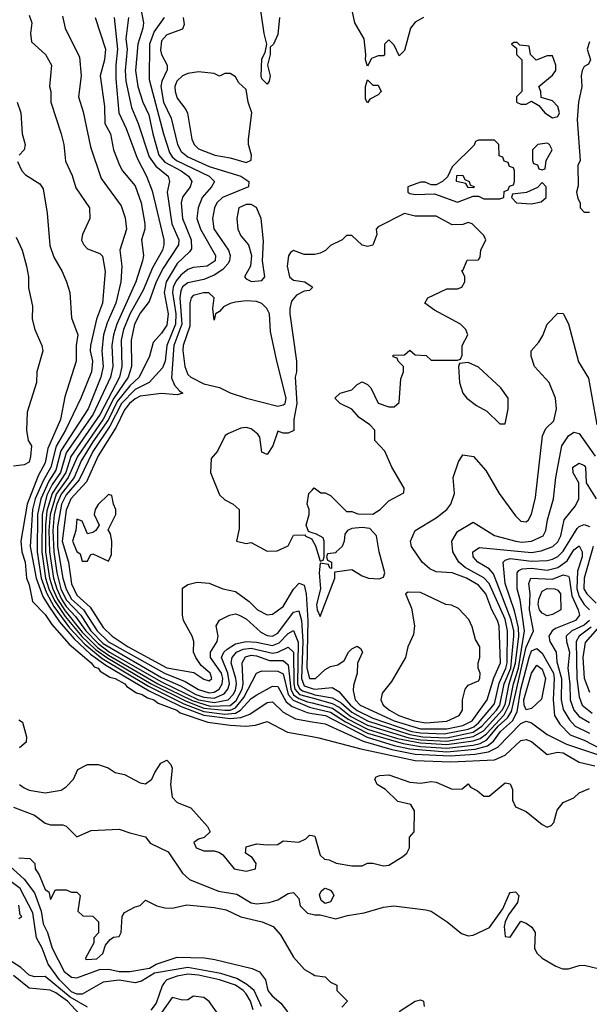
# Model space of a CAD drawing. Header units: inches. Extents: x 2348341 to 2479810, y 460419 to 613669.
# Tile 549 of 656: x 2428894 to 2431049, y 551538 to 555262. Entities that reach past the tile are written whole.
import ezdxf

# ---------------------------------------------------------------- set-up
doc = ezdxf.new("R2010")
doc.units = ezdxf.units.IN
doc.header["$MEASUREMENT"] = 0
doc.layers.add('C4525', color=7, linetype='Continuous')
doc.layers.add('C4535', color=7, linetype='Continuous')

msp = doc.modelspace()

# ---------------------------------------------------------------- linework, layer by layer
at = {"layer": 'C4525', "color": 2}
for points, elevation in [([(2429877.3, 555270), (2429870, 555206), (2429854, 555170), (2429842, 555158), (2429842, 555130), (2429831.3, 555090), (2429841, 555050), (2429838, 555030), (2429830, 555018), (2429810, 555038), (2429807, 555050), (2429810, 555114), (2429822, 555138), (2429829, 555170), (2429819, 555210), (2429798.4, 555350)], 74), ([(2429347.4, 555330), (2429361.7, 555250), (2429359.6, 555230), (2429340.8, 555170), (2429331.3, 555070), (2429340.8, 555010), (2429360.2, 554950), (2429382.2, 554902.2), (2429396.9, 554830), (2429420.7, 554750), (2429443.2, 554723.2), (2429504.9, 554690), (2429532.2, 554670), (2429544.4, 554650), (2429539.3, 554630), (2429509.1, 554590.9), (2429504, 554570), (2429509.1, 554510), (2429542.7, 554430), (2429544.2, 554395.8), (2429536.5, 554383.5), (2429490, 554340.5), (2429447.5, 554270), (2429440.2, 554230), (2429455, 554150), (2429450, 554107), (2429430, 554076), (2429399.1, 554040.9), (2429384.9, 553990), (2429345.2, 553910), (2429310, 553876.8), (2429262.2, 553817.8), (2429229.6, 553750), (2429170, 553665.5), (2429126.6, 553593.4), (2429099.3, 553530), (2429050, 553467.1), (2429034.4, 553430), (2429024.5, 553390), (2429018.5, 553330), (2429022.2, 553250), (2429033.8, 553170), (2429049.7, 553110), (2429070, 553067.5), (2429124.7, 553010), (2429163.3, 552950), (2429210, 552903.1), (2429430, 552774.7), (2429502.2, 552742.2), (2429560.2, 552710), (2429590, 552699.4), (2429630, 552696.1), (2429667.5, 552712.5), (2429681, 552730), (2429687.2, 552750), (2429681.3, 552790), (2429656.8, 552850), (2429666, 552870), (2429678.3, 552881.7), (2429710, 552902), (2429750, 552910.2), (2429790, 552908.3), (2429850, 552895.5), (2429875.3, 552904.7), (2429910, 552940.9), (2429930, 552952.2), (2429947.7, 552907.7), (2429944.7, 552750), (2429952.4, 552732.4), (2429963.6, 552723.6), (2430000, 552712)], 66), ([(2428930, 555278.8), (2428939.1, 555250), (2428934, 555210), (2428938.8, 555178.8), (2428991.3, 555130), (2429014, 555090), (2429006, 555010), (2429011, 554990), (2429011, 554950), (2429050.7, 554830), (2429060.5, 554790), (2429067.5, 554727.5), (2429092.5, 554672.5), (2429106.6, 554626.6), (2429157.3, 554550), (2429158.8, 554510), (2429131, 554450), (2429128.1, 554428.1), (2429136, 554410), (2429150, 554396), (2429197.3, 554377.3), (2429207.1, 554367.1), (2429216.5, 554310), (2429207.4, 554190), (2429184.7, 554130), (2429161.3, 554030), (2429160.2, 554010), (2429169, 553970), (2429164.9, 553930), (2429124.9, 553830), (2429066.7, 553710), (2429031.5, 553648.5), (2429011.3, 553570), (2428982.2, 553517.8), (2428952.3, 553450), (2428942.5, 553410), (2428932.9, 553270), (2428955.7, 553150), (2428980.8, 553080.8), (2429003.5, 553043.5), (2429044, 552984), (2429099.9, 552919.9), (2429162, 552862), (2429220.1, 552820.1), (2429384.1, 552724.1), (2429504.1, 552664.1), (2429590, 552631.9), (2429690, 552618.5), (2429730, 552622.6), (2429764.6, 552635.4), (2429830, 552678.9), (2429850, 552682), (2429890, 552642.6), (2429937.4, 552617.4), (2430000, 552607)], 46), ([(2429055.6, 555275.6), (2429066, 555230), (2429119.9, 555119.9), (2429126.7, 555050), (2429116.3, 554970), (2429134, 554914), (2429161.7, 554781.7), (2429201.7, 554661.7), (2429277.6, 554557.6), (2429293, 554513), (2429298, 554470), (2429272.4, 554390), (2429279.5, 554330), (2429276.5, 554270), (2429258, 554190), (2429224.4, 554115.6), (2429211.1, 554070), (2429203.9, 554010), (2429209.3, 553950), (2429201.1, 553910), (2429152.7, 553790), (2429049.2, 553630.8), (2429030, 553558.3), (2429003.5, 553516.5), (2428973.3, 553450), (2428960.8, 553390), (2428959.6, 553250), (2428975.2, 553150), (2428994.5, 553094.5), (2429022.8, 553042.8), (2429082.2, 552962.2), (2429140.3, 552900.3), (2429206, 552846), (2429381.4, 552741.4), (2429514.9, 552674.9), (2429590, 552646.1), (2429670, 552636), (2429710, 552639.1), (2429729.6, 552650.4), (2429770, 552694.9), (2429791.5, 552708.5), (2429850, 552741.1), (2429870, 552740.3), (2429901.8, 552681.8), (2429924.3, 552664.3), (2429981.2, 552641.2), (2430000, 552638.2)], 50), ([(2429178.8, 555270), (2429218, 555150), (2429214.6, 555110), (2429198.4, 555050), (2429214, 554934), (2429215.8, 554870), (2429237.1, 554830), (2429248.2, 554770), (2429271.8, 554711.8), (2429283, 554690), (2429330, 554633.4), (2429353.4, 554570), (2429367, 554490), (2429366.7, 554470), (2429354.4, 554430), (2429362, 554370), (2429358.9, 554350), (2429333.4, 554270), (2429261.5, 554110), (2429248.4, 554070), (2429242.3, 554030), (2429245.6, 553950), (2429237.1, 553910), (2429172.2, 553770), (2429070, 553623.9), (2429048.5, 553550), (2429016, 553504), (2428996.8, 553463.2), (2428978.1, 553390), (2428977.1, 553250), (2428991.9, 553150), (2429003.5, 553110), (2429025.1, 553065.1), (2429065.3, 553005.3), (2429128.6, 552928.6), (2429180.2, 552880.2), (2429227, 552847), (2429390.8, 552750), (2429524, 552684), (2429590, 552658.7), (2429670, 552650.1), (2429690, 552651), (2429710, 552659.1), (2429741.7, 552698.3), (2429790, 552790.6), (2429810, 552799.3), (2429870, 552798), (2429890, 552788.5), (2429910.1, 552710.1), (2429927.9, 552687.9), (2429990, 552661.4), (2430000, 552659.1)], 54), ([(2429251.6, 555270), (2429263.5, 555150), (2429257.1, 555090), (2429258, 555038), (2429268.8, 554910), (2429296.9, 554850), (2429338, 554738), (2429374, 554670), (2429394.9, 554614.9), (2429438.7, 554430), (2429439.5, 554410), (2429434, 554390), (2429396.3, 554323.7), (2429360.3, 554239.7), (2429310, 554148), (2429287, 554090), (2429277.4, 554050), (2429280.2, 553950), (2429271, 553910), (2429198.6, 553770), (2429087.6, 553610), (2429068.6, 553550), (2429016.3, 553470), (2428996, 553404), (2428990.8, 553350), (2428991.9, 553250), (2429006.7, 553150), (2429018.8, 553110), (2429037, 553070), (2429065.9, 553025.9), (2429130, 552945.1), (2429187.9, 552887.9), (2429230, 552858.7), (2429416.1, 552750), (2429546.6, 552686.6), (2429614, 552666), (2429690, 552668.8), (2429713, 552687), (2429735, 552730), (2429739.6, 552750), (2429736, 552830), (2429748.1, 552851.9), (2429770, 552858), (2429790, 552856.6), (2429838.4, 552838.4), (2429890, 552838), (2429910, 552822.4), (2429919.9, 552730), (2429930, 552708.5), (2429950, 552694.7), (2429982.6, 552682.6), (2430000, 552678)], 58), ([(2429304.9, 555270), (2429295.5, 555190), (2429299.7, 555150), (2429292.9, 555070), (2429295, 555030), (2429317.3, 554930), (2429342.3, 554870), (2429383.9, 554743.9), (2429408.7, 554708.7), (2429454.9, 554670), (2429460.4, 554650), (2429451.7, 554610), (2429469.2, 554490), (2429495.2, 554430), (2429494, 554410), (2429437.1, 554322.9), (2429410.2, 554270), (2429383.7, 554196.3), (2429350, 554151.5), (2429328.3, 554110), (2429315.2, 554050), (2429317.2, 553950), (2429304.3, 553910), (2429249.4, 553830.6), (2429210, 553750.7), (2429111.9, 553610), (2429077.5, 553530), (2429032.2, 553467.8), (2429008.6, 553390), (2429004.1, 553330), (2429006.7, 553250), (2429021.8, 553150), (2429034, 553110), (2429051.7, 553070), (2429070, 553042.3), (2429105.2, 553005.2), (2429143.3, 552950), (2429190, 552902.2), (2429234, 552870), (2429430, 552757.7), (2429570, 552690.1), (2429630, 552679.3), (2429682.6, 552690), (2429701.8, 552710), (2429710, 552725.7), (2429714.4, 552750), (2429712, 552770), (2429694.4, 552830), (2429697.2, 552850), (2429714, 552870), (2429739.1, 552880.9), (2429770, 552885.4), (2429850, 552866.4), (2429870.5, 552869.5), (2429910, 552888.9), (2429929.3, 552869.3), (2429930.4, 552750), (2429935.3, 552730), (2429953, 552710), (2430000, 552697)], 62), ([(2429440.3, 555270), (2429402.9, 555217.1), (2429385.2, 555170), (2429383.6, 555036.4), (2429437.2, 554830), (2429460.4, 554760.4), (2429470, 554744), (2429487.2, 554730), (2429610.4, 554670), (2429630.5, 554650), (2429619.1, 554630), (2429584.6, 554590), (2429568.8, 554550), (2429563.6, 554510), (2429577.7, 554470), (2429634.9, 554370), (2429633.7, 554350), (2429602.8, 554330), (2429550, 554324.4), (2429530, 554316.9), (2429503.7, 554296.3), (2429485.5, 554274.5), (2429474, 554250), (2429472.2, 554230), (2429484.2, 554150), (2429483, 554110), (2429450.1, 554030), (2429443.5, 553970), (2429434.6, 553945.4), (2429383.7, 553890), (2429330, 553863.4), (2429278.4, 553810), (2429234.9, 553725.1), (2429170, 553628.6), (2429118.3, 553521.7), (2429070, 553464.4), (2429052.4, 553430), (2429036.4, 553343.6), (2429037.1, 553270), (2429057.2, 553150), (2429070, 553107.7), (2429090, 553070.2), (2429135.3, 553030), (2429187, 552950), (2429230, 552909.1), (2429442, 552790), (2429519.2, 552759.2), (2429570, 552728.9), (2429610, 552716.6), (2429630, 552719), (2429648.5, 552730), (2429660.2, 552750), (2429662.8, 552770), (2429657.8, 552790), (2429615.1, 552850), (2429615.1, 552870), (2429640.7, 552910), (2429644.5, 552930), (2429637.2, 552970), (2429649.5, 552990.5), (2429688, 553010), (2429710, 553014.4), (2429724.7, 553010), (2429750, 552995.8), (2429805.5, 552945.5), (2429830, 552933.4), (2429850, 552930.3), (2429870, 552942.3), (2429930, 553021.3), (2429950, 553026), (2429959.8, 552990), (2429965.1, 552910), (2429959.4, 552770), (2429970, 552743), (2430000, 552733)], 70), ([(2429512.4, 555270), (2429516.4, 555243.6), (2429510, 555226), (2429450, 555205.1), (2429430, 555182.7), (2429426.6, 555146.6), (2429430.3, 555130), (2429452.2, 555090), (2429452.1, 555072.1), (2429431.5, 555030), (2429427.3, 555010), (2429437.8, 554950), (2429466.7, 554890), (2429490.2, 554790), (2429504, 554764), (2429530, 554742.9), (2429610, 554706.8), (2429730.2, 554670.2), (2429760.7, 554650), (2429758.8, 554630), (2429660.5, 554590), (2429639.5, 554570), (2429630.3, 554550), (2429622.6, 554510), (2429628.6, 554471.4), (2429683.1, 554390), (2429690.3, 554370), (2429687.7, 554350), (2429681.2, 554338.8), (2429662.6, 554317.4), (2429630, 554295.3), (2429590, 554279.8), (2429530, 554267.3), (2429510, 554251.1), (2429503.4, 554236.6), (2429499.8, 554210), (2429506.7, 554110), (2429476.6, 554030), (2429467.7, 553907.7), (2429479.3, 553879.3), (2429498, 553858), (2429511.3, 553850), (2429490, 553843.7), (2429430, 553847.8), (2429350, 553837.8), (2429330, 553828.4), (2429309.2, 553810), (2429290, 553786.3), (2429258.6, 553721.4), (2429190, 553612.8), (2429145.8, 553514.2), (2429087.3, 553450), (2429070, 553406.6), (2429054.8, 553290), (2429078, 553210), (2429090, 553128), (2429110, 553085.8), (2429159.7, 553039.7), (2429210, 552963.6), (2429243.2, 552930), (2429303.6, 552890), (2429450, 552811), (2429552.5, 552792.5), (2429590, 552768.4), (2429610, 552762), (2429621.2, 552770), (2429614, 552790), (2429579.7, 552819.7), (2429559.5, 552850), (2429551.8, 552870), (2429552, 552910), (2429546.6, 552930), (2429514, 552990), (2429509.6, 553010), (2429510, 553112), (2429530, 553126), (2429565.6, 553134.4), (2429610.6, 553130.6), (2429662, 553110), (2429710, 553098.8), (2429761.7, 553061.7), (2429794, 553030), (2429830, 553010.7), (2429850, 553014), (2429890, 553043), (2429930, 553107.7), (2429950.5, 553130.5), (2429970, 553122.8), (2429978.2, 553090), (2429984, 552990), (2429980.2, 552810), (2429990, 552770.5), (2430000, 552770.3)], 74), ([(2428884, 554950), (2428898, 554910), (2428902.8, 554830), (2428914.8, 554790), (2428911, 554770), (2428891.3, 554750)], 42), ([(2428885.4, 554725.4), (2428902, 554690), (2428915.3, 554675.3), (2428970, 554641), (2428982, 554622), (2428997.3, 554530), (2429008.3, 554408.3), (2429023.4, 554363.4), (2429054.8, 554310), (2429071, 554270), (2429082.8, 554230), (2429090, 554134), (2429113.4, 554070), (2429107.3, 554030), (2429107.7, 553970), (2429063.9, 553836.1), (2429048, 553750), (2428999.6, 553640.4), (2428990, 553585.6), (2428963.4, 553536.6), (2428922, 553430), (2428897.6, 553290), (2428901.3, 553250), (2428914.2, 553210), (2428919.5, 553150), (2428930, 553124.7), (2428942, 553062), (2428990, 553012.7), (2429014.8, 552974.8), (2429080.4, 552900.4), (2429164.4, 552830), (2429174.9, 552814.9), (2429190.4, 552810), (2429197.6, 552797.6), (2429235.2, 552775.2), (2429255.5, 552770), (2429292, 552750), (2429299.5, 552739.5), (2429336, 552716), (2429357.3, 552710), (2429377.1, 552697.1), (2429400.7, 552690), (2429417.3, 552677.3), (2429487.7, 552650), (2429501, 552641), (2429605.7, 552605.7), (2429690, 552593.4), (2429749.8, 552590.2), (2429786.3, 552593.7), (2429830, 552608), (2429906.8, 552566.8), (2430000, 552550.3)], 42), ([(2428879.8, 554439.8), (2428902.8, 554390), (2428919.1, 554330), (2428927.3, 554290), (2428927.5, 554247.5), (2428942, 554178), (2428941, 554130), (2428951, 554090), (2428978, 554030), (2428981, 554010), (2428958.8, 553930), (2428957.3, 553890), (2428922.5, 553777.5), (2428918.8, 553710), (2428926, 553670), (2428938, 553650), (2428934.8, 553610), (2428930, 553588.7), (2428910, 553578), (2428870, 553574)], 38), ([(2430000, 554374), (2429970, 554374), (2429930, 554388.7), (2429918, 554382), (2429910.8, 554369.2), (2429905.5, 554330), (2429914.8, 554290), (2429930, 554277.3), (2429972, 554270), (2430000, 554251.3)], 78), ([(2430000, 554248), (2429990, 554238), (2429970, 554235.3), (2429940.4, 554219.6), (2429922.4, 554197.6), (2429916.3, 554170), (2429915.5, 554150), (2429941, 553970), (2429941, 553930), (2429936, 553910), (2429942, 553810), (2429931, 553750), (2429931.1, 553708.9), (2429910, 553698), (2429890, 553698), (2429870, 553706), (2429851.3, 553650), (2429830, 553618), (2429810, 553626), (2429802.7, 553682.7), (2429794.8, 553694.8), (2429770, 553714), (2429750, 553719.3), (2429730, 553717), (2429683.4, 553696.6), (2429671.3, 553690), (2429642, 553630), (2429618, 553602), (2429616, 553550), (2429650, 553464.7), (2429670, 553446), (2429702, 553430), (2429724.7, 553410), (2429723.6, 553336.4), (2429714, 553290), (2429750, 553281), (2429770, 553284.7), (2429830, 553252), (2429867.3, 553252.7), (2429910, 553272), (2429930, 553312), (2429974, 553314), (2429974, 553310), (2429998, 553298), (2430000, 553294.5)], 78), ([(2430000, 553321.6), (2429986, 553326), (2429978, 553350), (2429988.7, 553390), (2429988.7, 553410), (2429982, 553430), (2429988, 553470), (2430000, 553483.2)], 78), ([(2428890, 552614), (2428904.7, 552604.7), (2428918.8, 552550), (2428918, 552530), (2428892.4, 552507.6)], 38), ([(2428893, 552370), (2428910, 552356.4), (2428930, 552348.5), (2428990, 552338), (2429050, 552347.7), (2429070, 552360.7), (2429097.2, 552390), (2429113.6, 552426.4), (2429150, 552444.7), (2429190, 552444.7), (2429228, 552432), (2429255.3, 552415.3), (2429290, 552406.8), (2429350, 552376), (2429370, 552371.3), (2429394, 552390), (2429404.7, 552415.3), (2429428, 552450), (2429450, 552462), (2429465.4, 552445.4), (2429470.9, 552430.9), (2429464, 552370), (2429470, 552322), (2429490, 552301), (2429540.7, 552280.7), (2429604.7, 552210), (2429614, 552190), (2429591.6, 552168.4), (2429570, 552162), (2429552, 552150), (2429562, 552130), (2429590, 552118), (2429630, 552118), (2429650, 552112), (2429662.8, 552102.8), (2429704.7, 552050), (2429750, 552041), (2429786, 552050), (2429788, 552070), (2429772.9, 552092.9), (2429748, 552110), (2429750, 552134), (2429790, 552144.7), (2429830, 552140.7), (2429870, 552142.8), (2429890, 552156), (2429950, 552151), (2429976, 552164), (2429990, 552178), (2430000, 552176)], 38), ([(2428870, 552284), (2428950, 552253.4), (2428990, 552222.8), (2429010, 552217.3), (2429056.8, 552216.8), (2429070, 552211.3), (2429110, 552172), (2429164.7, 552195.3), (2429270, 552201), (2429310, 552186), (2429370, 552171.3), (2429387.5, 552147.5), (2429454.9, 552114.9), (2429510, 552034), (2429536, 552010), (2429645.5, 551965.5), (2429715.1, 551955.1), (2429770, 551921.3), (2429790, 551918.4), (2429837.1, 551922.9), (2429870, 551933), (2429910, 551957.3), (2429930, 551961), (2429950, 551938), (2429955.3, 551910), (2429982.9, 551882.9), (2430000, 551878.4)], 34), ([(2428830, 552084.9), (2428910.7, 552010.7), (2428950, 551959.5), (2428975, 551890), (2428982.6, 551842.6), (2428998.4, 551810), (2429016.5, 551750), (2429062, 551662), (2429090, 551640.2), (2429110, 551637.8), (2429195.3, 551670), (2429230.9, 551670.9), (2429270, 551662.3), (2429310, 551662.2), (2429384.8, 551675.2), (2429410, 551690.2), (2429490, 551716.5), (2429593.3, 551713.3), (2429632.3, 551707.7), (2429773.6, 551673.6), (2429800.8, 551660.8), (2429823.6, 551630), (2429832.9, 551590), (2429849.5, 551569.5), (2429882.3, 551542.3), (2429906.9, 551510)], 26), ([(2428890, 552092), (2428932, 552090), (2428951.3, 552070), (2428952, 552050), (2428967.3, 552027.3), (2428990, 551972), (2429003.6, 551963.6), (2429010, 551934), (2429028.9, 551971.1), (2429068.9, 551971.1), (2429090, 551962), (2429110, 551962), (2429122, 551950), (2429114, 551890), (2429132.7, 551872.7), (2429170, 551871.3), (2429192, 551850), (2429191.6, 551808.4), (2429174, 551790), (2429174, 551770), (2429142, 551710), (2429147.1, 551707.1), (2429186, 551710), (2429208, 551730), (2429218, 551762), (2429236.4, 551783.6), (2429248.4, 551791.6), (2429270, 551794), (2429278, 551810), (2429281.2, 551870), (2429290, 551884.7), (2429330, 551906.8), (2429348.9, 551911.1), (2429370, 551931.3), (2429412, 551910), (2429442.5, 551902.5), (2429470, 551902), (2429526, 551914), (2429630, 551904.6), (2429674.7, 551894.7), (2429730, 551868.7), (2429811.3, 551850), (2429852.2, 551832.2), (2429881.1, 551801.1), (2429930, 551716), (2429971.3, 551670), (2430000, 551652.8)], 30), ([(2429809, 551530), (2429780.3, 551590), (2429752.9, 551612.9), (2429715.3, 551635.3), (2429655.1, 551655.1), (2429530, 551677.6), (2429403.9, 551656.1), (2429354.1, 551625.9), (2429330, 551619.8), (2429270, 551628.8), (2429210, 551621.4), (2429130, 551576.8), (2429110, 551576.8), (2429090, 551585.4), (2429044.4, 551630), (2429001.6, 551690), (2428979.2, 551750), (2428956.8, 551790), (2428943.8, 551883.8), (2428895.6, 551975.6), (2428849.9, 552009.9)], 26), ([(2428890, 551862.8), (2428902, 551870), (2428896, 551876), (2428890, 551912.7)], 30), ([(2429150, 551526.6), (2429084.9, 551564.9), (2428990, 551642.6), (2428950, 551642), (2428930, 551648.3), (2428897.5, 551677.5), (2428849.1, 551709.1)], 30), ([(2429777, 551517), (2429766.6, 551550), (2429750, 551578), (2429739.7, 551590), (2429709.6, 551610), (2429650, 551631.1), (2429570, 551648.4), (2429530, 551651.6), (2429490, 551644.8), (2429450.4, 551630), (2429440.4, 551619.6), (2429432.3, 551607.7), (2429410, 551542), (2429390, 551516.3)], 30), ([(2429120.4, 551500.4), (2429074.6, 551550), (2429030, 551581.7), (2429009, 551591), (2428930, 551598.7), (2428870, 551646.9)], 34), ([(2429659.4, 551479.4), (2429610, 551548.7), (2429590, 551564), (2429551.1, 551568.9), (2429530, 551555.3), (2429510, 551554), (2429470, 551563.7), (2429431.8, 551508.2)], 34)]:
    msp.add_lwpolyline(points, dxfattribs=dict(at, elevation=elevation))
at = {"layer": 'C4525', "color": 2, "elevation": 78}
for points in [[(2429570, 555065.2), (2429530, 555058), (2429510, 555049.3), (2429488.5, 555030), (2429480.4, 555010), (2429481.6, 554990), (2429490, 554964.7), (2429522.5, 554922.5), (2429528.4, 554908.4), (2429545.5, 554810), (2429554, 554790), (2429570, 554774), (2429632, 554750), (2429690, 554739.3), (2429750, 554721.6), (2429769.3, 554730.7), (2429770, 554734), (2429771.1, 554750), (2429759.6, 554790), (2429759.6, 554810), (2429771.5, 554910), (2429758, 554950), (2429750, 554998), (2429723.1, 555023.1), (2429710, 555046), (2429690, 555058), (2429670, 555058), (2429650, 555048.7), (2429630, 555058)], [(2429770, 554563.7), (2429750, 554562.7), (2429722.8, 554550), (2429714.8, 554510), (2429718.8, 554470), (2429730, 554444.7), (2429758.8, 554410), (2429771.3, 554370), (2429766.8, 554330), (2429744.7, 554290), (2429750, 554282), (2429771.3, 554271.3), (2429810, 554276), (2429821.2, 554290), (2429812.7, 554350), (2429815.9, 554424.1), (2429807.3, 554510), (2429790, 554552)], [(2429589.3, 554229.3), (2429550, 554218.4), (2429542.4, 554210), (2429537, 554190), (2429537.7, 554102.3), (2429512.7, 554030), (2429510.5, 554010.5), (2429518, 553950), (2429530, 553920.7), (2429540.7, 553910), (2429590, 553885.3), (2429650, 553871), (2429690, 553850.8), (2429752, 553830), (2429870, 553800.7), (2429890, 553806), (2429898, 553810), (2429902, 553830), (2429866, 553970), (2429843.2, 554083.2), (2429839.3, 554150), (2429829.2, 554170), (2429810, 554189.2), (2429790, 554196), (2429750, 554199), (2429710, 554194), (2429690, 554189.2), (2429664.5, 554175.5), (2429650, 554158), (2429634, 554150), (2429630, 554126), (2429624, 554170), (2429629, 554210), (2429609.3, 554229.3)], [(2429230, 553466), (2429190, 553428.7), (2429178.8, 553410), (2429176, 553390), (2429194, 553350), (2429182, 553330), (2429170, 553322), (2429150, 553318), (2429130, 553366), (2429110, 553373.2), (2429105.5, 553330), (2429094, 553290), (2429110, 553251), (2429122, 553242), (2429130, 553214), (2429150, 553214), (2429162, 553238), (2429170, 553242), (2429230, 553214), (2429240.4, 553239.6), (2429242, 553290), (2429237.2, 553317.2), (2429228, 553332), (2429258, 553390), (2429258, 553410), (2429248, 553430), (2429242, 553462)]]:
    msp.add_lwpolyline(points, close=True, dxfattribs=at)
at = {"layer": 'C4535', "color": 2}
for points, elevation in [([(2430422, 555270), (2430390, 555252.7), (2430373, 555230), (2430350, 555146), (2430330, 555126), (2430310, 555166), (2430290, 555186), (2430274, 555170), (2430274, 555130), (2430270, 555126), (2430250, 555126), (2430224.7, 555115.3), (2430210, 555086), (2430202, 555110), (2430204, 555130), (2430197.2, 555190), (2430162, 555250), (2430149, 555310)], 74), ([(2431050, 555178), (2431041, 555150), (2431054, 555110), (2431046, 555094), (2431030, 555085.2), (2431021.6, 555070), (2431018, 555050), (2431020.5, 555010), (2431008.5, 554950), (2431002.8, 554882.8), (2431014, 554730), (2431006, 554710), (2431006.4, 554633.6), (2431001, 554610), (2431005.4, 554585.4), (2431014, 554570), (2431014, 554550), (2431030, 554534), (2431050, 554534)], 78), ([(2430000, 553483.2), (2430008, 553492), (2430032.7, 553472.7), (2430050, 553472), (2430070, 553462), (2430130, 553402), (2430150, 553402), (2430172.7, 553392.7), (2430230, 553392), (2430258, 553410), (2430290, 553442), (2430347.3, 553472.7), (2430348, 553490), (2430302, 553570), (2430275.3, 553630), (2430238, 553670), (2430238, 553710), (2430218, 553730), (2430178, 553758), (2430150, 553788.7), (2430106, 553810), (2430086, 553830), (2430106, 553850), (2430150, 553862), (2430170, 553882), (2430190, 553892), (2430210, 553882), (2430222, 553870), (2430250, 553812), (2430290, 553798), (2430310, 553798), (2430330, 553814), (2430336.4, 553903.6), (2430346, 553930), (2430346, 553950), (2430326, 553970), (2430322, 553982), (2430307.3, 553987.3), (2430307.3, 553992.7), (2430350, 553994), (2430370, 554012), (2430390, 553994), (2430431.6, 553991.6), (2430450, 553974), (2430550, 553974), (2430562, 553978), (2430567.3, 553992.7), (2430568, 554030), (2430588.7, 554070), (2430582, 554090), (2430562, 554110), (2430463.3, 554163.3), (2430426, 554190), (2430438, 554210), (2430510, 554244.7), (2430550, 554244.7), (2430566, 554250), (2430578, 554270), (2430578, 554290), (2430566, 554314), (2430570, 554314), (2430587.3, 554352.7), (2430630, 554354), (2430636.4, 554363.6), (2430638, 554390), (2430658, 554430), (2430650, 554446), (2430606, 554490), (2430590, 554495.3), (2430570, 554488), (2430530, 554486), (2430470, 554519), (2430390, 554519), (2430350, 554528.7), (2430250, 554478), (2430242, 554470), (2430244.7, 554450), (2430230, 554409), (2430210, 554404), (2430190, 554409), (2430150, 554446), (2430130, 554446), (2430114, 554430), (2430070, 554408), (2430050.9, 554389.1), (2430030, 554379), (2430010, 554374), (2430000, 554374)], 78), ([(2430000, 554251.3), (2430002, 554250), (2430000, 554248)], 78), ([(2430000, 552770.3), (2430012.7, 552770), (2430050, 552803.8), (2430070, 552815.5), (2430097.5, 552822.5), (2430122, 552838), (2430138, 552870), (2430150, 552882), (2430170, 552892), (2430183.6, 552883.6), (2430191.3, 552870), (2430171.6, 552828.4), (2430171, 552791), (2430156.4, 552743.6), (2430155.3, 552724.7), (2430163.2, 552690), (2430181.7, 552670), (2430310, 552609.6), (2430410, 552580.3), (2430510, 552579.3), (2430570, 552593), (2430605.1, 552610), (2430662.7, 552690), (2430687.3, 552772.7), (2430713.3, 552830), (2430707.6, 552970), (2430701.8, 552990), (2430680.3, 553030), (2430657.8, 553090), (2430630, 553123.1), (2430584.5, 553150), (2430530.4, 553169.7), (2430470, 553173.3), (2430445.3, 553185.3), (2430416.2, 553210), (2430376, 553270), (2430372.3, 553290), (2430390, 553330.7), (2430470, 553378), (2430509.4, 553410), (2430524.5, 553430), (2430538.4, 553470), (2430534, 553530), (2430554, 553590), (2430570, 553616), (2430611, 553610), (2430657.3, 553557.3), (2430707.7, 553470), (2430770, 553386), (2430790, 553366), (2430810, 553362.8), (2430819, 553370), (2430830, 553392), (2430845.4, 553454.6), (2430871.9, 553688.1), (2430884.1, 553715.9), (2430914.8, 553745.2), (2430924.5, 553790), (2430920.7, 553830), (2430897.2, 553890), (2430842, 553950), (2430828.7, 553990), (2430828.7, 554010), (2430858, 554042), (2430872.9, 554067.1), (2430889.4, 554110.6), (2430930, 554152), (2430950, 554151.3), (2430970, 554111.3), (2431008.3, 553968.3), (2431045.8, 553905.8), (2431077.6, 553730)], 74), ([(2430000, 552733), (2430010.5, 552729.5), (2430076.5, 552736.5), (2430101.3, 552721.3), (2430144.8, 552670), (2430170, 552649.2), (2430230, 552620.1), (2430378, 552570), (2430410, 552564.3), (2430499.4, 552560.6), (2430590, 552578.7), (2430611.9, 552588.1), (2430630, 552602.8), (2430690, 552674.9), (2430707.6, 552752.4), (2430733.2, 552810), (2430737.7, 552830), (2430739.2, 552950), (2430730, 552994.3), (2430670, 553129.7), (2430650.5, 553150.5), (2430578.7, 553190), (2430555.1, 553210), (2430532.3, 553250), (2430529, 553290), (2430550, 553326), (2430610, 553362), (2430690, 553310.7), (2430771, 553290), (2430793.8, 553286.2), (2430830, 553289.1), (2430874, 553310), (2430884.7, 553330), (2430891.1, 553370), (2430913.3, 553450), (2430922.9, 553530), (2430945.6, 553650), (2430970, 553688), (2430990, 553702), (2430999.9, 553699.9), (2431010, 553697.3), (2431071.3, 553611.3)], 70), ([(2430000, 552712), (2430010, 552708.8), (2430076.7, 552696.7), (2430110, 552678.3), (2430150, 552642.8), (2430210.2, 552610), (2430370, 552558), (2430418.8, 552550), (2430510, 552546.1), (2430610, 552567.2), (2430642.6, 552590), (2430697.9, 552650), (2430710.8, 552670), (2430727.4, 552750), (2430751.8, 552810), (2430763.1, 552930), (2430762.9, 552950), (2430752.8, 552992.8), (2430686.7, 553166.7), (2430670, 553185.1), (2430627.3, 553210), (2430609.7, 553230), (2430607.8, 553250), (2430634, 553266), (2430830, 553246.7), (2430867.1, 553252.9), (2430911.5, 553270), (2430930, 553287), (2430941.7, 553310), (2430954, 553370), (2430997.1, 553422.9), (2431009.6, 553450), (2431009.6, 553510), (2430987.9, 553547.9), (2430987.1, 553570), (2431010, 553584.2), (2431030, 553576.4), (2431034.3, 553570), (2431037.3, 553510), (2431075.3, 553450)], 66), ([(2430000, 552697), (2430076, 552676), (2430102, 552662), (2430147.1, 552627.1), (2430210, 552594.1), (2430365.7, 552545.7), (2430410, 552538.7), (2430510, 552533), (2430609.6, 552550.4), (2430648.1, 552571.9), (2430719.2, 552650), (2430730, 552671.7), (2430745.5, 552750), (2430770, 552828.4), (2430782.5, 552930), (2430781.4, 552961.4), (2430765.6, 553025.6), (2430730, 553129.3), (2430723.1, 553210), (2430730, 553218), (2430750, 553224.5), (2430830, 553214.6), (2430890, 553216.9), (2430910, 553221.8), (2430930, 553231.4), (2430950, 553251.7), (2431002.4, 553337.6), (2431010, 553345.7), (2431030, 553353.1), (2431050, 553345.7)], 62), ([(2430000, 553294.5), (2430012.7, 553272.7), (2430030, 553214), (2430042, 553218), (2430046, 553230), (2430046, 553290), (2430042, 553302), (2430016.4, 553316.4), (2430000, 553321.6)], 78), ([(2430000, 552678), (2430077.5, 552657.5), (2430137.1, 552617.1), (2430210, 552578.5), (2430323.3, 552543.3), (2430410, 552526.5), (2430510, 552520.2), (2430610, 552534.5), (2430636.6, 552543.4), (2430659.5, 552560.5), (2430726.7, 552633.3), (2430746.7, 552673.3), (2430761.9, 552750), (2430780.6, 552810), (2430803.4, 552950), (2430787.3, 553067.3), (2430776, 553110), (2430775.8, 553170), (2430781.8, 553178.2), (2430795.5, 553184.5), (2430830, 553187.9), (2430890, 553179.7), (2430930, 553190.2), (2430964.9, 553215.1), (2430990, 553256.5), (2431010, 553272.4), (2431021.7, 553250), (2431021.8, 553230), (2431004, 553176), (2431001.8, 553110), (2431010, 553080.9), (2431030, 553050.2), (2431050.2, 553030)], 58), ([(2431064.2, 553270), (2431029.4, 553150), (2431028.7, 553110), (2431039, 553090), (2431075.2, 553055.2)], 62), ([(2430000, 552659.1), (2430070, 552643.3), (2430126.3, 552606.3), (2430210, 552563.2), (2430344.2, 552524.2), (2430410, 552513.6), (2430510, 552507.3), (2430610, 552518.7), (2430635.5, 552524.5), (2430661.6, 552538.4), (2430704.5, 552590), (2430739.1, 552620.9), (2430755, 552645), (2430810, 552888.7), (2430837.4, 552950), (2430823.2, 553030), (2430825, 553090), (2430820.5, 553130), (2430827.3, 553150), (2430910, 553145.4), (2430950, 553162.4), (2430970, 553157.6), (2430972.7, 553152.7), (2430982.6, 553082.6), (2431006.9, 553030), (2431011.5, 553010), (2430997.1, 552990), (2430921, 552959), (2430908.2, 552950), (2430895.5, 552930), (2430899.1, 552910), (2430923.8, 552870), (2430926.6, 552833.4), (2430943.9, 552770), (2430943, 552690), (2430950, 552653.4), (2430973.9, 552613.9), (2430994.9, 552590), (2431050, 552562.9)], 54), ([(2431050.1, 552990), (2431030, 552972.5), (2430982.4, 552950), (2430961.5, 552930), (2430962.2, 552910), (2430974.1, 552870), (2430968.3, 552810), (2430975.3, 552750), (2430976.3, 552690), (2430990.1, 552650.1), (2431010, 552626.7), (2431050, 552603.6)], 58), ([(2431055.8, 552964.2), (2431010.2, 552930), (2430998.9, 552910), (2431002.3, 552770), (2431010, 552701), (2431022, 552670), (2431059.5, 552639.5)], 62), ([(2431099.2, 552980.8), (2431033, 552907), (2431024.1, 552850), (2431030, 552771), (2431050, 552718)], 66), ([(2430000, 552638.2), (2430050.3, 552630), (2430208, 552548), (2430310, 552517.3), (2430370, 552504.4), (2430510, 552493.2), (2430616.9, 552503.1), (2430664.1, 552515.9), (2430687, 552533), (2430712.7, 552570), (2430758.2, 552610), (2430775.5, 552644.5), (2430790, 552730.4), (2430821.1, 552850), (2430830, 552874.6), (2430850, 552883.6), (2430870, 552865.7), (2430913.4, 552790), (2430916.3, 552770), (2430911.7, 552690), (2430917.4, 552630), (2430937.3, 552597.3), (2430976.6, 552556.6), (2431030, 552537.1), (2431127.1, 552487.1)], 50), ([(2430000, 552607), (2430050, 552598.6), (2430193.6, 552533.6), (2430301.6, 552501.6), (2430390, 552484), (2430522.8, 552477.2), (2430616.2, 552483.8), (2430667.5, 552492.5), (2430702.7, 552510), (2430790, 552600.3), (2430810, 552608.7), (2430830, 552602.6), (2430890, 552558), (2430962.3, 552522.3), (2431238, 552430)], 46), ([(2430000, 552550.3), (2430025.7, 552545.7), (2430185, 552504.9), (2430390, 552459.8), (2430524.8, 552455.2), (2430690, 552462.3), (2430730, 552480.3), (2430790, 552535.8), (2430810, 552539.5), (2430830, 552532.4), (2430890, 552482.4), (2430928.8, 552491.2), (2430950, 552489.1), (2431010, 552454.4), (2431070, 552440.3)], 42), ([(2430000, 552176), (2430010, 552174), (2430030, 552102), (2430047.1, 552087.1), (2430064.7, 552084.7), (2430091.6, 552071.6), (2430150, 552062), (2430190, 552062), (2430210, 552072), (2430230, 552072), (2430270, 552062), (2430290, 552064.7), (2430343.1, 552096.9), (2430358, 552110), (2430368, 552130), (2430368.7, 552170), (2430386, 552190), (2430388, 552270), (2430373.6, 552293.6), (2430324.7, 552304.7), (2430278, 552350), (2430246, 552370), (2430238, 552390), (2430242, 552398), (2430256.4, 552403.6), (2430290, 552406), (2430370, 552378.8), (2430410, 552374.8), (2430450, 552381), (2430470, 552378), (2430530, 552351.3), (2430567.3, 552352.7), (2430590, 552372), (2430599.6, 552359.6), (2430625.4, 552345.4), (2430650, 552324.7), (2430670, 552324.7), (2430730, 552376), (2430750, 552371.3), (2430758.8, 552350), (2430758.8, 552310), (2430770, 552284.7), (2430810, 552266.8), (2430870, 552218), (2430890, 552208.4), (2430905.1, 552214.9), (2430914.5, 552225.5), (2430927.2, 552272.8), (2430950, 552301), (2430990, 552318.8), (2431010, 552337.3), (2431050, 552354)], 38), ([(2430000, 551878.4), (2430010, 551875.8), (2430030, 551877), (2430090, 551860.9), (2430134, 551874), (2430196.6, 551883.4), (2430270, 551904.9), (2430309.6, 551910.4), (2430430, 551895.5), (2430451, 551890), (2430511, 551850), (2430565.5, 551805.5), (2430590, 551797.3), (2430610, 551799.1), (2430671.1, 551828.9), (2430721.5, 551898.5), (2430745.1, 551954.9), (2430750, 551960.5), (2430770, 551962.8), (2430782.8, 551950), (2430777.3, 551922.7), (2430743, 551877), (2430730.7, 551850), (2430727.3, 551832.7), (2430730, 551794), (2430750, 551792), (2430790, 551852), (2430810, 551844.7), (2430831.3, 551830), (2430844.7, 551810), (2430841, 551750), (2430850, 551732), (2430870, 551712), (2430922, 551682), (2430947.3, 551672.7), (2430970, 551672), (2431010, 551684.7), (2431030, 551686), (2431114.6, 551665.4)], 34), ([(2430000, 551652.8), (2430010, 551646.8), (2430050, 551642), (2430070, 551622), (2430094, 551610), (2430094, 551590), (2430134, 551550), (2430112.7, 551527.3)], 30), ([(2430330, 551510.7), (2430390, 551550.3), (2430410, 551555.5), (2430421, 551550), (2430423.8, 551530)], 30)]:
    msp.add_lwpolyline(points, dxfattribs=dict(at, elevation=elevation))
for points, elevation in [([(2430776.4, 555176.4), (2430763.6, 555176.4), (2430754, 555170), (2430774, 555154), (2430774, 555130), (2430794, 555110), (2430794, 554990), (2430774, 554970), (2430774, 554950), (2430790, 554942), (2430810, 554942), (2430830, 554954), (2430858, 554938), (2430881, 554910), (2430910, 554890.8), (2430930, 554896), (2430936.2, 554910), (2430930, 554934), (2430910, 554955.3), (2430867.3, 554967.3), (2430866, 554990), (2430858, 555010), (2430910, 555052), (2430922, 555070), (2430922, 555090), (2430910, 555126), (2430890, 555126), (2430848.4, 555108.4), (2430826, 555130), (2430822, 555162), (2430786, 555166)], 78), ([(2430230, 555014), (2430250, 555014), (2430262, 554990), (2430250, 554978), (2430218, 554962), (2430210, 554948), (2430202, 554962), (2430202, 555010), (2430210, 555034)], 74), ([(2430690, 554806), (2430630, 554806), (2430618, 554802), (2430612.7, 554787.3), (2430530, 554706), (2430512.7, 554667.3), (2430494, 554650), (2430470, 554638), (2430450, 554638), (2430427.3, 554647.3), (2430410, 554648), (2430362, 554630), (2430362, 554610), (2430370, 554604.7), (2430390, 554601), (2430463.6, 554603.6), (2430550, 554571.3), (2430610, 554594), (2430630, 554594), (2430650, 554584.7), (2430710, 554584.7), (2430726, 554590), (2430727.3, 554612.7), (2430742, 554618), (2430747.3, 554632.7), (2430762, 554638), (2430766, 554650), (2430766, 554690), (2430762, 554702), (2430747.3, 554707.3), (2430742, 554722), (2430727.3, 554727.3), (2430722, 554742), (2430707.3, 554747.3), (2430706, 554790)], 78), ([(2430890, 554795.3), (2430854, 554790), (2430834, 554770), (2430834, 554730), (2430838, 554718), (2430852.7, 554712.7), (2430858, 554698), (2430870, 554694), (2430882, 554698), (2430886, 554730), (2430908, 554770), (2430898, 554790)], 78), ([(2430610, 554626), (2430590, 554628), (2430582, 554642), (2430546, 554650), (2430547.3, 554672.7), (2430570, 554674), (2430578, 554658), (2430594, 554650), (2430598, 554638), (2430614, 554630)], 78), ([(2430870, 554646), (2430852.7, 554627.3), (2430811.6, 554608.4), (2430758, 554602), (2430754, 554590), (2430774, 554570), (2430830, 554566), (2430867.3, 554572.7), (2430886, 554590), (2430886, 554630)], 78), ([(2430590, 553966), (2430558, 553962), (2430554, 553950), (2430558, 553890), (2430571, 553850), (2430586, 553830), (2430622.5, 553802.5), (2430661, 553781), (2430710, 553734), (2430730, 553734), (2430742, 553790), (2430742, 553830), (2430714, 553870), (2430630, 553948)], 78), ([(2430190, 553342), (2430150, 553338), (2430134, 553330), (2430123.6, 553316.4), (2430122, 553290), (2430114, 553270), (2430091.1, 553248.9), (2430090, 553246), (2430058, 553242), (2430054, 553230), (2430058, 553218), (2430074, 553210), (2430074, 553186), (2430067.3, 553187.3), (2430062, 553202), (2430030, 553206), (2430026.8, 553170), (2430031.3, 553110), (2430016.3, 553050), (2430018.8, 553030), (2430030, 553004.7), (2430086, 553150), (2430086, 553174), (2430150, 553182), (2430190, 553158), (2430214, 553150), (2430253.2, 553146.8), (2430270, 553154), (2430275.3, 553170), (2430254, 553250), (2430244, 553310), (2430218, 553338)], 78), ([(2430890, 553007.8), (2430870, 553017.6), (2430861.1, 553030), (2430856, 553050), (2430858, 553070), (2430870, 553100.4), (2430889.8, 553110.2), (2430918, 553110), (2430930, 553104.9), (2430940.4, 553090), (2430941, 553030), (2430910, 553012.3)], 50), ([(2430363.6, 553096.4), (2430354, 553090), (2430376, 553036), (2430387.3, 552970), (2430383.5, 552936.5), (2430362.8, 552890), (2430354, 552850), (2430301.1, 552758.9), (2430265.3, 552714.7), (2430260.4, 552690), (2430268.4, 552670), (2430292.7, 552650), (2430328.4, 552630), (2430386, 552610), (2430430, 552602.5), (2430510, 552608.4), (2430556, 552630), (2430569.2, 552650), (2430569.2, 552690), (2430579, 552730), (2430590, 552744.7), (2430630, 552761), (2430634.5, 552770), (2430636, 552790), (2430628.7, 552810), (2430628, 552830), (2430635.3, 552850), (2430635.3, 552890), (2430618, 552918), (2430605.6, 552965.6), (2430592.9, 552992.9), (2430554.6, 553034.6), (2430528, 553048), (2430506, 553050), (2430410, 553095.3)], 78), ([(2430810, 552651.6), (2430802, 552670), (2430801.5, 552690), (2430830, 552790.6), (2430850, 552820.4), (2430870, 552806), (2430883.6, 552770), (2430867.9, 552692.1), (2430830, 552656.9)], 46), ([(2430050, 551918.9), (2430034, 551930), (2430028.5, 551951.5), (2430034.2, 551965.8), (2430044.8, 551975.2), (2430050, 551977.4), (2430070, 551970.3), (2430078.4, 551958.4), (2430082.3, 551950), (2430070, 551925.1)], 34)]:
    msp.add_lwpolyline(points, close=True, dxfattribs=dict(at, elevation=elevation))

doc.saveas('drawing.dxf')
